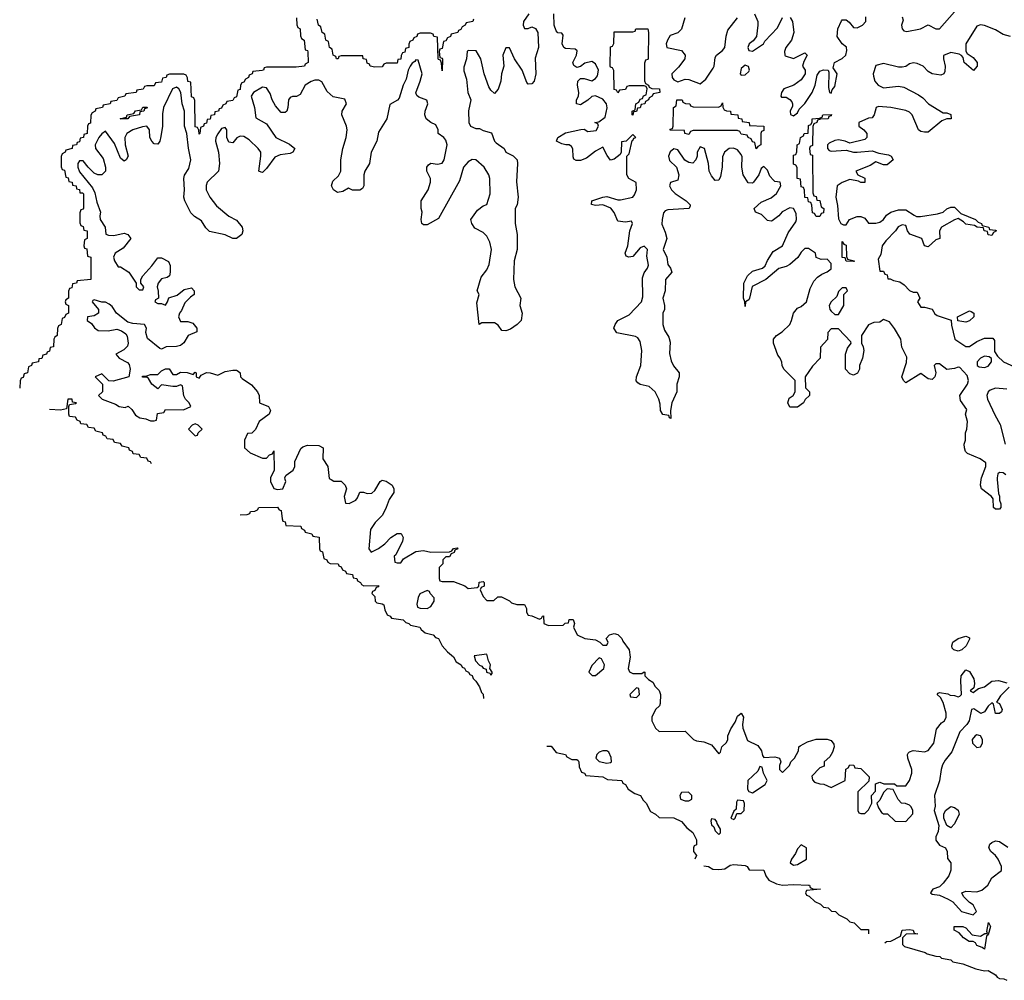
# Model space of a CAD drawing. Header units: inches. Extents: x 2601682 to 2755810, y 449311 to 584050.
# Tile 417 of 505: x 2700431 to 2705697, y 527322 to 532459. Entities that reach past the tile are written whole.
import ezdxf

# ---------------------------------------------------------------- set-up
doc = ezdxf.new("R2010")
doc.units = ezdxf.units.IN
doc.header["$MEASUREMENT"] = 0
doc.layers.add('C7502', color=7, linetype='Continuous')
doc.layers.add('C7503', color=7, linetype='Continuous')

msp = doc.modelspace()

# ---------------------------------------------------------------- linework, layer by layer
at = {"layer": 'C7502', "color": 2}
for points, elevation in [([(2701771.7, 530000), (2701771.3, 529990), (2701790, 529952), (2701810, 529946.8), (2701838, 529950), (2701854, 529990), (2701851.4, 530000)], 2), ([(2702096.3, 530000), (2702110, 529992), (2702150, 529991.3), (2702171.3, 529970), (2702178, 529950), (2702166, 529910), (2702174, 529874), (2702192.7, 529872.7), (2702228, 529890), (2702238, 529902), (2702250, 529932), (2702270, 529932), (2702290, 529924.7), (2702313.6, 529926.4), (2702330, 529942), (2702358, 529990), (2702370, 529996), (2702390, 529991.3), (2702422, 529970), (2702431.1, 529951.1), (2702431.3, 529930), (2702406.4, 529893.6), (2702391.3, 529850), (2702370.6, 529809.4), (2702331.3, 529770), (2702307.1, 529732.9), (2702298, 529630), (2702310, 529612), (2702350, 529631), (2702383.2, 529656.8), (2702415.3, 529690), (2702450, 529711.3), (2702470.9, 529710.9), (2702482, 529690), (2702478, 529670), (2702442, 529598), (2702434, 529590), (2702438, 529558), (2702450, 529554), (2702470, 529554), (2702484, 529576), (2702550, 529616), (2702590, 529621), (2702630, 529611.3), (2702730, 529614), (2702742, 529618), (2702750, 529632), (2702770, 529634), (2702774, 529630), (2702758, 529622), (2702754, 529610), (2702738, 529602), (2702730, 529586), (2702710, 529586), (2702694, 529570), (2702694, 529550), (2702674, 529530), (2702674, 529470), (2702678, 529458), (2702690, 529454), (2702750, 529454), (2702811, 529431), (2702830, 529418), (2702878, 529422), (2702886, 529430), (2702888, 529452), (2702910, 529454), (2702914, 529450), (2702914, 529430), (2702898, 529422), (2702894, 529410), (2702910, 529374), (2702930, 529354), (2702967.3, 529352.7), (2702987.3, 529372.7), (2703007.3, 529372.7), (2703051, 529351), (2703061, 529341), (2703090, 529332), (2703130, 529331.3), (2703142, 529310), (2703142, 529290), (2703150, 529274), (2703170, 529272), (2703210, 529254), (2703222, 529258), (2703226, 529270), (2703231.6, 529271.6), (2703234, 529230), (2703259.6, 529219.6), (2703338, 529222), (2703348.4, 529231.6), (2703366, 529234), (2703370, 529252), (2703390, 529252), (2703398, 529230), (2703392, 529210), (2703412, 529170), (2703454, 529150), (2703510, 529142), (2703534, 529130), (2703550, 529114), (2703570, 529114), (2703578, 529130), (2703568, 529150), (2703586, 529170), (2703610, 529176), (2703630, 529171.3), (2703650.6, 529150.6), (2703656, 529136), (2703691, 529090), (2703696, 529050), (2703684.7, 528990), (2703691.6, 528971.6), (2703710, 528962), (2703758, 528962), (2703770, 528972), (2703774, 528970), (2703774, 528950), (2703794, 528930), (2703816.9, 528916.9), (2703830, 528894), (2703851.6, 528871.6), (2703858, 528850), (2703856.9, 528803.1), (2703852, 528790), (2703832, 528770), (2703812, 528730), (2703812, 528710), (2703832, 528670), (2703850, 528652), (2703990, 528654), (2704034, 528610), (2704050, 528602), (2704090, 528598), (2704130, 528582), (2704170, 528534), (2704178, 528542), (2704186, 528570), (2704210, 528594), (2704218, 528610), (2704218, 528630), (2704233.6, 528666.4), (2704258, 528702), (2704270, 528734), (2704290, 528751.3), (2704302, 528730), (2704296, 528690), (2704298.8, 528670), (2704324, 528604), (2704378, 528578), (2704398, 528550), (2704403.6, 528523.6), (2704410, 528514), (2704470, 528518), (2704494, 528510), (2704502, 528490), (2704494, 528470), (2704494, 528450), (2704510, 528434), (2704548, 528470), (2704555.3, 528490), (2704574, 528510), (2704595.3, 528550), (2704598, 528570), (2704604.7, 528575.3), (2704643.2, 528596.8), (2704690, 528610.8), (2704749.1, 528610.9), (2704770, 528604.7), (2704785.4, 528585.4), (2704786, 528570), (2704778, 528542), (2704763.6, 528516.4), (2704734, 528490), (2704732.7, 528467.3), (2704710, 528458), (2704666.4, 528413.6), (2704670, 528394), (2704681, 528381), (2704710, 528372), (2704731.6, 528371.6), (2704770, 528354), (2704846, 528390), (2704848.4, 528451.6), (2704862, 528458), (2704870, 528474), (2704892.7, 528472.7), (2704898, 528458), (2704930, 528454), (2704974, 528410), (2704972.7, 528387.3), (2704914, 528330), (2704914, 528230), (2704918, 528218), (2704930, 528214), (2704950, 528214), (2704970, 528234), (2704988, 528270), (2704986, 528310), (2705007.3, 528332.7), (2705007.3, 528372.7), (2705030, 528382), (2705052.7, 528372.7), (2705110, 528372), (2705122, 528362), (2705170, 528362), (2705188.9, 528391.1), (2705202, 528430), (2705202, 528450), (2705181.2, 528510), (2705179, 528530), (2705182.7, 528537.3), (2705190, 528544.7), (2705209.1, 528550.9), (2705270, 528544.7), (2705289.1, 528550.9), (2705319, 528590), (2705334.8, 528665.2), (2705361.2, 528698.8), (2705377.2, 528710), (2705386, 528730), (2705386, 528750), (2705370, 528808), (2705354.6, 528834.6), (2705338, 528850), (2705342, 528858), (2705350, 528862), (2705394, 528854), (2705407.1, 528847.1), (2705430, 528846), (2705450, 528838), (2705459, 528841), (2705468, 528850), (2705463.2, 528923.2), (2705466.6, 528950), (2705490, 528982), (2705510, 528974), (2705533.7, 528933.7), (2705538, 528910), (2705534, 528886), (2705514, 528870), (2705530, 528862), (2705558, 528882), (2705590, 528891), (2705630, 528921), (2705665.4, 528925.4), (2705710, 528912)], 2), ([(2705658.8, 530000), (2705664.7, 529924.7), (2705671.1, 529911.1), (2705671.3, 529890), (2705678, 529870), (2705678, 529850), (2705670, 529842), (2705650, 529842), (2705638, 529850), (2705636.4, 529896.4), (2705628, 529910), (2705575.3, 529950), (2705568.7, 529970), (2705572.7, 530000)], 2), ([(2701610, 529811.3), (2701647.3, 529812.7), (2701662, 529818), (2701666, 529830), (2701688.4, 529831.6), (2701702, 529838), (2701710, 529851), (2701810, 529852), (2701818, 529838), (2701830, 529834), (2701834, 529790), (2701838, 529778), (2701850, 529774), (2701854, 529754), (2701934, 529750), (2701938, 529738), (2701954, 529730), (2701958, 529718), (2701994, 529710), (2701998, 529698), (2702032.7, 529692.7), (2702034, 529630), (2702038, 529618), (2702050, 529614), (2702058, 529578), (2702074, 529570), (2702078, 529558), (2702091.6, 529551.6), (2702134, 529550), (2702138, 529538), (2702150, 529534), (2702158, 529518), (2702174, 529510), (2702178, 529498), (2702210, 529492), (2702214, 529474), (2702234, 529470), (2702238, 529458), (2702254, 529450), (2702258, 529438), (2702272, 529432), (2702350, 529434), (2702350, 529426), (2702338, 529422), (2702330, 529406), (2702318, 529402), (2702314, 529390), (2702330, 529374), (2702332, 529350), (2702341, 529341), (2702370, 529336), (2702378, 529330), (2702383.6, 529303.6), (2702396.9, 529276.9), (2702411.3, 529270), (2702419.6, 529259.6), (2702482, 529250), (2702495.3, 529235.3), (2702512, 529230), (2702521, 529221), (2702571.3, 529210), (2702578, 529198), (2702599.6, 529179.6), (2702642, 529170), (2702655.3, 529155.3), (2702670, 529150.8), (2702690.8, 529110.8), (2702718, 529078), (2702750, 529051.3), (2702764.7, 529024.7), (2702791, 529010), (2702796.9, 528996.9), (2702810, 528991), (2702816.9, 528976.9), (2702831.3, 528970), (2702838, 528958), (2702850, 528951.3), (2702855.3, 528935.3), (2702870, 528922), (2702890, 528892), (2702901, 528861), (2702910, 528852), (2702911.2, 528828.8)], -2), ([(2705722, 528890), (2705675.9, 528844.1), (2705654, 528810), (2705670, 528802), (2705684.7, 528770), (2705682, 528758), (2705670, 528748.7), (2705649, 528749), (2705638, 528798), (2705630, 528806), (2705610, 528788), (2705590, 528758), (2705571.1, 528748.9), (2705534, 528774), (2705522, 528770), (2705508, 528710), (2705495.5, 528690), (2705458.7, 528650), (2705416.1, 528543.9), (2705380.3, 528499.7), (2705366.3, 528473.7), (2705358.4, 528450), (2705350.5, 528389.5), (2705322.8, 528310), (2705327.1, 528252.9), (2705321, 528230), (2705347.3, 528150), (2705342, 528118), (2705331, 528090), (2705331.1, 528071.1), (2705350, 528044.7), (2705382, 528030), (2705391.3, 528011.3), (2705392.7, 527972.7), (2705411.3, 527950), (2705411.1, 527911.1), (2705399.3, 527880.7), (2705370, 527842), (2705350, 527822), (2705314, 527810), (2705302, 527790), (2705310, 527782), (2705350, 527778), (2705396.3, 527756.3), (2705421.4, 527741.4), (2705466.8, 527690), (2705530, 527672), (2705548, 527690), (2705530, 527726), (2705510, 527738), (2705478, 527770), (2705468.7, 527790), (2705490, 527798), (2705550, 527796), (2705576.5, 527803.5), (2705608.7, 527830), (2705629.3, 527870.7), (2705682, 527910), (2705682, 527930), (2705664, 527970), (2705649, 527990), (2705624, 528010), (2705614, 528030), (2705619, 528050), (2705630, 528058.8), (2705650, 528067.3), (2705670, 528064), (2705714.6, 528034.6)], 2), ([(2703250, 528574.8), (2703274, 528574), (2703299.6, 528539.6), (2703350, 528530.4), (2703356.9, 528516.9), (2703383.6, 528503.6), (2703410, 528502), (2703416.9, 528496.9), (2703422, 528490), (2703423.6, 528463.6), (2703436, 528436), (2703451, 528430), (2703458, 528418), (2703550, 528410.4), (2703575.3, 528395.3), (2703650.4, 528390.4), (2703656.9, 528376.9), (2703671, 528370), (2703684.7, 528344.7), (2703721, 528321), (2703751, 528310), (2703764.7, 528284.7), (2703782, 528270), (2703804.7, 528224.7), (2703832, 528210), (2703850, 528192), (2703930, 528190.8), (2703970, 528171.3), (2703998, 528138), (2704030, 528112), (2704050, 528074), (2704050, 528046), (2704038, 528042), (2704034, 528030), (2704034, 528010), (2704050.7, 527990), (2704042, 527970)], -2), ([(2704090, 527934.8), (2704114, 527930), (2704136.9, 527916.9), (2704170, 527914.8), (2704202, 527918), (2704230, 527938), (2704250, 527942), (2704310, 527936), (2704322, 527930), (2704332, 527912), (2704410, 527910.5), (2704421, 527881), (2704438, 527858), (2704478, 527838), (2704510.6, 527830.6), (2704570, 527834), (2704649.2, 527830.8), (2704654, 527830), (2704658, 527818), (2704672, 527812), (2704714, 527810), (2704638, 527802), (2704634, 527790), (2704638, 527778), (2704652.7, 527772.7), (2704683.6, 527743.6), (2704714, 527730), (2704730, 527714), (2704754, 527710), (2704772, 527692), (2704794, 527690), (2704811.6, 527671.6), (2704854, 527650), (2704870, 527634), (2704894, 527630), (2704930, 527594), (2704970, 527594), (2704971, 527570)], -2), ([(2705058, 527522), (2705066, 527530), (2705089.1, 527530.9), (2705142, 527558), (2705150, 527590.6), (2705190, 527594), (2705210, 527590.7), (2705214, 527574), (2705234, 527570), (2705171.6, 527568.4), (2705152, 527550), (2705152.7, 527512.7), (2705163.6, 527503.6), (2705274, 527470), (2705283.6, 527463.6), (2705330.7, 527450.7), (2705352, 527450), (2705361, 527441), (2705410, 527430.7), (2705421, 527421), (2705474, 527410), (2705543.6, 527383.6), (2705590, 527372), (2705610, 527374), (2705650, 527351.3), (2705658, 527338), (2705670.9, 527330.9), (2705694, 527330), (2705710, 527322)], -2)]:
    msp.add_lwpolyline(points, dxfattribs=dict(at, elevation=elevation))
for points, elevation in [([(2702610, 529406), (2702571.6, 529388.4), (2702562, 529370), (2702554, 529334), (2702558, 529318), (2702572, 529312), (2702610, 529311.3), (2702630, 529322), (2702648, 529350), (2702647.3, 529367.3), (2702626, 529390), (2702622, 529402)], 2), ([(2705450, 529082), (2705426, 529090), (2705418, 529098), (2705415.3, 529110), (2705422, 529130), (2705449.3, 529150.7), (2705490, 529162), (2705499.6, 529159.6), (2705510, 529154), (2705510, 529146), (2705492, 529110), (2705470, 529088.7)], 2), ([(2702930, 529066), (2702862, 529058), (2702868, 529030), (2702890, 529008), (2702902.5, 529002.5), (2702910, 528991.3), (2702925.4, 528985.4), (2702927.3, 528970), (2702944.7, 528964.7), (2702950, 528954), (2702958, 528962), (2702958, 528970), (2702946, 528990), (2702948, 529010), (2702938, 529030)], 2), ([(2703530, 529046), (2703490, 529006), (2703474, 528970), (2703492.7, 528952.7), (2703510, 528952), (2703555.3, 528990), (2703558, 529010), (2703542, 529042)], 2), ([(2703730, 528886), (2703694, 528850), (2703698, 528838), (2703730, 528834), (2703746, 528850), (2703742, 528882)], 2), ([(2705550, 528634), (2705541, 528630), (2705524.9, 528610), (2705527.3, 528590), (2705550, 528567.3), (2705570, 528570.8), (2705580.7, 528590), (2705580.7, 528610), (2705570, 528629.2)], 6), ([(2703570, 528548.7), (2703550, 528548.7), (2703530, 528542), (2703518, 528530), (2703511.3, 528510), (2703530, 528491.3), (2703570, 528484), (2703590, 528486), (2703595.3, 528490), (2703593.6, 528513.6), (2703582, 528542)], 2), ([(2704390, 528466), (2704378.8, 528441.2), (2704325.5, 528390), (2704324, 528344), (2704330, 528332), (2704350, 528324.7), (2704418, 528370), (2704428, 528390), (2704408, 528430), (2704402, 528462)], 2), ([(2704007.3, 528327.3), (2703970, 528326), (2703962, 528310), (2703964.7, 528290), (2703990, 528281), (2704010, 528282), (2704026, 528290), (2704026, 528310)], 2), ([(2705070, 528346), (2705050, 528326), (2705030, 528286), (2705014, 528270), (2705023.6, 528243.6), (2705039.6, 528219.6), (2705050, 528212), (2705071.6, 528211.6), (2705112.7, 528172.7), (2705170, 528172), (2705207.3, 528212.7), (2705208, 528230), (2705198, 528250), (2705190, 528258), (2705167.3, 528267.3), (2705146, 528270), (2705128.4, 528288.4), (2705102, 528342)], 2), ([(2704270, 528286), (2704264.7, 528275.3), (2704262, 528238), (2704250, 528226), (2704234, 528190), (2704250, 528182), (2704258, 528190), (2704266, 528214), (2704290, 528214), (2704306, 528230), (2704307.3, 528267.3), (2704302, 528282)], 2), ([(2705410, 528138), (2705389.1, 528149.1), (2705374, 528190), (2705374, 528210), (2705382, 528230), (2705410, 528251), (2705430, 528246), (2705450, 528231.3), (2705454.8, 528210), (2705430, 528158)], 2), ([(2704130, 528186), (2704126.8, 528173.2), (2704130, 528154), (2704143.6, 528143.6), (2704150, 528122), (2704170, 528102), (2704178, 528110), (2704178, 528130), (2704160.2, 528160.2), (2704159, 528170), (2704150, 528182)], 2), ([(2704610, 528046), (2704590, 528026), (2704579.8, 528000.2), (2704558, 527970), (2704552, 527950), (2704570, 527938), (2704590, 527941), (2704638, 527970), (2704638, 528030)], 2), ([(2705590, 527488), (2705578, 527498), (2705550, 527509), (2705542, 527522), (2705530, 527528.7), (2705508, 527530), (2705478, 527550), (2705455.3, 527575.3), (2705428.7, 527590), (2705428, 527610), (2705474, 527610), (2705490, 527602), (2705524.7, 527564.7), (2705570, 527558), (2705592.7, 527572.7), (2705607.3, 527572.7), (2705603.1, 527583.1), (2705612, 527632), (2705622, 527610), (2705610, 527566), (2705602, 527558)], -2)]:
    msp.add_lwpolyline(points, close=True, dxfattribs=dict(at, elevation=elevation))
at = {"layer": 'C7503', "color": 2}
for points, elevation in [([(2701912, 532470), (2701912.7, 532432.7), (2701918, 532418), (2701931.1, 532411.1), (2701932.7, 532372.7), (2701938, 532358), (2701952, 532350), (2701958, 532298), (2701970, 532294), (2701972.7, 532287.3), (2701974, 532230), (2701958, 532222), (2701954, 532210), (2701910, 532206), (2701750, 532206), (2701738, 532202), (2701734, 532190), (2701728, 532188), (2701678, 532182), (2701674, 532170), (2701658, 532162), (2701654, 532150), (2701638, 532142), (2701630, 532126), (2701618, 532122), (2701611.6, 532108.4), (2701610, 532086), (2701598, 532082), (2701590, 532046), (2701578, 532042), (2701570, 532028), (2701538, 532022), (2701534, 532010), (2701518, 532002), (2701510, 531986), (2701498, 531982), (2701494, 531970), (2701474, 531966), (2701472, 531950), (2701452.7, 531947.3), (2701450, 531928), (2701434, 531926), (2701430, 531906), (2701418, 531902), (2701414, 531890), (2701398, 531882), (2701394, 531850), (2701390, 531848), (2701388.4, 531868.4), (2701382, 531882), (2701370, 531886), (2701368, 532028), (2701362, 532042), (2701350, 532046), (2701346, 532126), (2701330, 532128), (2701328.7, 532148.7), (2701322, 532162), (2701308, 532168), (2701232, 532168), (2701218, 532162), (2701214, 532150), (2701194, 532146), (2701190, 532126), (2701158, 532122), (2701150, 532106), (2701110, 532106), (2701098, 532102), (2701091.6, 532088.4), (2701058, 532082), (2701054, 532070), (2700998, 532062), (2700994, 532050), (2700958, 532042), (2700950, 532028), (2700918, 532022), (2700914, 532010), (2700878, 532002), (2700874, 531990), (2700838, 531982), (2700834, 531970), (2700818, 531962), (2700812, 531948), (2700810, 531906), (2700798, 531902), (2700794, 531890), (2700792, 531850), (2700774, 531846), (2700772, 531830), (2700754, 531826), (2700750, 531806), (2700738, 531802), (2700734, 531790), (2700714, 531786), (2700712, 531770), (2700678, 531762), (2700674, 531750), (2700658, 531742), (2700652.7, 531727.3), (2700652.7, 531672.7), (2700658, 531658), (2700670, 531654), (2700678, 531618), (2700690, 531614), (2700694, 531594), (2700712, 531590), (2700714, 531574), (2700732, 531570), (2700734, 531554), (2700750, 531552), (2700752.7, 531532.7), (2700767.3, 531532.7), (2700772, 531528), (2700772, 531452), (2700770, 531446), (2700758, 531442), (2700752.7, 531427.3), (2700752.7, 531372.7), (2700758, 531358), (2700770, 531354), (2700774, 531334), (2700791.3, 531330), (2700791.3, 531290), (2700778, 531282), (2700774, 531250), (2700778, 531238), (2700790, 531234), (2700794, 531194), (2700811.3, 531190), (2700811.3, 531070), (2700738, 531062), (2700734, 531050), (2700714, 531046), (2700710, 531026), (2700698, 531022), (2700692.7, 531007.3), (2700691.3, 530970), (2700678, 530962), (2700674, 530950), (2700678, 530938), (2700691.3, 530930), (2700692, 530890), (2700678, 530882), (2700670, 530866), (2700658, 530862), (2700652, 530830), (2700638, 530822), (2700632.7, 530807.3), (2700631.3, 530770), (2700618, 530762), (2700614, 530750), (2700611.3, 530710), (2700594, 530706), (2700590, 530686), (2700578, 530682), (2700574, 530670), (2700554, 530666), (2700550, 530648), (2700534, 530646), (2700532, 530630), (2700498, 530622), (2700494, 530610), (2700478, 530602), (2700472, 530570), (2700454, 530566), (2700450, 530546), (2700438, 530542), (2700432.7, 530527.3), (2700430.9, 530489.1)], -2), ([(2703154, 532490), (2703126, 532450), (2703124, 532430), (2703130, 532412), (2703150, 532412), (2703170, 532422), (2703190, 532412), (2703201, 532390), (2703206, 532310), (2703187.3, 532252.7), (2703190.5, 532169.5), (2703182.8, 532130), (2703170, 532117.2), (2703150, 532114), (2703142.9, 532122.9), (2703118, 532190), (2703077.2, 532250), (2703050, 532308.7), (2703030, 532308), (2703014.8, 532270), (2703020.7, 532210), (2703007.7, 532170), (2703004, 532130), (2702990, 532088), (2702970, 532064), (2702950, 532082), (2702940.1, 532100.1), (2702914.5, 532170), (2702897.2, 532250), (2702872.7, 532292.7), (2702830, 532295.3), (2702824.7, 532290), (2702821, 532250), (2702805.4, 532205.4), (2702805.4, 532185.4), (2702820.7, 532140.7), (2702827.7, 532070), (2702842.8, 532030), (2702831.3, 531971.3), (2702832, 531910), (2702842, 531890), (2702870, 531878), (2702890, 531878), (2702910, 531866), (2702954.4, 531854.4), (2702970.8, 531810), (2702979.9, 531799.9), (2703021, 531770), (2703030.9, 531750.9), (2703070, 531731.3), (2703090.7, 531710), (2703094, 531690), (2703087.5, 531592.5), (2703097.3, 531510), (2703090.7, 531469.3), (2703081, 531450), (2703081, 531370), (2703092, 531310), (2703091.3, 531230), (2703074.8, 531170), (2703071, 531070), (2703078, 531030), (2703111.3, 530970), (2703106, 530930), (2703118, 530890), (2703112, 530850), (2703092, 530830), (2703055.3, 530804.7), (2703030, 530795.3), (2703010, 530798), (2702990, 530826), (2702970, 530838), (2702902, 530838), (2702888, 530830), (2702875.3, 530944.7), (2702888, 530990), (2702878, 531010), (2702898, 531082), (2702930, 531122), (2702941.2, 531150), (2702953.2, 531230), (2702945.2, 531270), (2702930, 531302), (2702910, 531322), (2702865.2, 531345.2), (2702848.7, 531370), (2702844, 531390), (2702878.6, 531441.4), (2702910, 531464.7), (2702928.4, 531471.6), (2702947.3, 531527.3), (2702944.5, 531610), (2702939.5, 531630), (2702915.1, 531670), (2702870, 531709), (2702850, 531712.3), (2702830, 531699.3), (2702804.9, 531670), (2702783, 531597), (2702670, 531395.3), (2702610, 531362), (2702590, 531362), (2702582, 531370), (2702578, 531390), (2702584, 531430), (2702577.2, 531450), (2702577.2, 531490), (2702615.3, 531550), (2702628, 531590), (2702628, 531610), (2702608.7, 531650), (2702608, 531670), (2702616.4, 531683.6), (2702630, 531692), (2702666, 531686), (2702690, 531691.3), (2702701.2, 531710), (2702717, 531790), (2702710, 531815.3), (2702699, 531830), (2702668.7, 531850), (2702668.7, 531870), (2702657.2, 531897.2), (2702630, 531909), (2702605.2, 531930), (2702597.2, 531950), (2702599.3, 531970), (2702614, 532010), (2702608.7, 532028.7), (2702564.7, 532044.7), (2702554.6, 532054.6), (2702548.9, 532068.9), (2702573.2, 532130), (2702582.7, 532170), (2702562, 532242), (2702550, 532244), (2702544.9, 532235.1), (2702530, 532227), (2702518.7, 532210), (2702509, 532190), (2702498.4, 532141.6), (2702481, 532110), (2702459.8, 532040.2), (2702450.9, 532029.1), (2702410, 532006), (2702394.8, 531930), (2702350, 531858), (2702340.7, 531810), (2702310.8, 531750), (2702301, 531690), (2702276, 531650), (2702271.3, 531630), (2702272, 531570), (2702263.6, 531556.4), (2702250, 531548), (2702210, 531548), (2702190, 531558), (2702159.6, 531540.4), (2702130, 531535.3), (2702108.7, 531550), (2702098, 531570), (2702104.7, 531595.3), (2702135.3, 531624.7), (2702148, 531650), (2702148.7, 531710), (2702159.3, 531770), (2702177.2, 531830), (2702182, 531870), (2702179, 531890), (2702154.5, 531950), (2702155.1, 531970), (2702179, 532010), (2702170, 532034), (2702107.3, 532047.3), (2702075.9, 532075.9), (2702047, 532127), (2702030, 532135.1), (2702010, 532135.6), (2701990, 532129.5), (2701957.3, 532110), (2701930, 532059), (2701910.6, 532049.4), (2701890, 532049.2), (2701877.3, 532042.7), (2701868.5, 532031.5), (2701865.5, 531990), (2701858.8, 531970), (2701850, 531962.7), (2701830, 531963.7), (2701798.6, 531998.6), (2701780.7, 532030), (2701770, 532064), (2701750, 532094.5), (2701730, 532097.6), (2701680.4, 532070), (2701668.9, 532050), (2701687.4, 531990), (2701694.4, 531934.4), (2701750, 531902.8), (2701801, 531830), (2701874.4, 531794.4), (2701902, 531770), (2701892, 531750), (2701877, 531743), (2701823.1, 531736.9), (2701795.1, 531724.9), (2701750, 531662.7), (2701730, 531642), (2701723.1, 531643.1), (2701709.2, 531650), (2701720.5, 531730), (2701719.6, 531750), (2701707, 531770), (2701657.4, 531817.4), (2701630, 531835.1), (2701610, 531836), (2701593, 531827), (2701570, 531801.2), (2701550, 531804), (2701539.3, 531830), (2701539, 531870), (2701530, 531882), (2701510, 531877.2), (2701490, 531849), (2701480.5, 531830), (2701478, 531810), (2701494.9, 531750), (2701498.8, 531690), (2701494, 531650), (2701434, 531590), (2701428.2, 531571.8), (2701428.2, 531550), (2701447.7, 531510), (2701484.1, 531464.1), (2701548.5, 531408.5), (2701590, 531386.8), (2701621, 531350), (2701624.7, 531330), (2701618, 531310), (2701590, 531289.2), (2701570, 531289), (2701530, 531309), (2701446.3, 531326.3), (2701426.3, 531346.3), (2701403.2, 531383.2), (2701366.3, 531406.3), (2701346.3, 531426.3), (2701313.2, 531490), (2701309.2, 531510), (2701312.7, 531550), (2701309.3, 531610), (2701312.7, 531627.3), (2701335.9, 531664.1), (2701346.6, 531710), (2701333.1, 531773.1), (2701324.7, 531850), (2701312.9, 531890), (2701312.9, 531970), (2701299.2, 532010), (2701292.9, 532070), (2701281.3, 532090), (2701270, 532099.1), (2701247.8, 532090), (2701200.3, 531990), (2701195.2, 531955.2), (2701194.4, 531890), (2701186.2, 531833.8), (2701180.7, 531810), (2701170, 531794), (2701150, 531796), (2701138, 531810), (2701127.6, 531830), (2701124.5, 531870), (2701110, 531889.3), (2701087.2, 531887.2), (2701036.3, 531870), (2701003.8, 531850), (2700993, 531830), (2700995.5, 531790), (2701010.4, 531730), (2701000.7, 531710), (2700990, 531702.9), (2700970, 531719), (2700937.2, 531797.2), (2700890, 531864), (2700870, 531849.6), (2700854, 531830), (2700834, 531790), (2700836.3, 531770), (2700877.6, 531717.6), (2700890.4, 531670), (2700890, 531649), (2700871, 531630), (2700848.7, 531630), (2700830, 531639.3), (2700797.2, 531670), (2700770, 531705.2), (2700750, 531705.2), (2700741.6, 531690), (2700742, 531670), (2700750, 531646), (2700820, 531560), (2700833.3, 531533.3), (2700844.1, 531484.1), (2700863.8, 531430), (2700859.1, 531410), (2700860.7, 531390), (2700887.7, 531350), (2700892, 531312), (2700906.4, 531306.4), (2700935.1, 531304.9), (2700990, 531318), (2701010, 531311.3), (2701024.7, 531290), (2700983.4, 531236.6), (2700942, 531210), (2700932, 531190), (2700938, 531170), (2700958, 531138), (2700970, 531138), (2701014.8, 531110), (2701054, 531050), (2701054, 531030), (2701070, 531014), (2701090, 531014), (2701095.3, 531030), (2701078, 531050), (2701078, 531070), (2701089, 531090), (2701137.7, 531142.3), (2701170, 531186), (2701190, 531186), (2701226.4, 531166.4), (2701235.3, 531144.7), (2701236, 531110), (2701231.3, 531090), (2701219.1, 531080.9), (2701190, 531073.2), (2701170.8, 531050), (2701166, 531030), (2701172, 531008), (2701174, 530970), (2701158, 530962), (2701154, 530950), (2701170, 530942), (2701190, 530942), (2701210, 530932), (2701222, 530950), (2701228.7, 530971.3), (2701273.2, 530986.8), (2701310, 531016), (2701350, 531024.7), (2701364.7, 531010), (2701364.7, 530990), (2701344, 530976), (2701314.4, 530945.6), (2701296.3, 530903.7), (2701284.7, 530890), (2701281, 530870), (2701290, 530844.7), (2701330, 530844.9), (2701356.1, 530836.1), (2701378, 530810), (2701378, 530790), (2701331.3, 530770), (2701308, 530732), (2701290, 530717.2), (2701270, 530712.3), (2701214, 530710), (2701190, 530698), (2701180.4, 530700.4), (2701114.8, 530754.8), (2701105.6, 530785.6), (2701109, 530810), (2701098, 530830), (2701035.3, 530835.3), (2701010, 530842), (2700948.7, 530890), (2700924.7, 530924.7), (2700910, 530938), (2700890, 530948), (2700870, 530948), (2700830, 530962), (2700822, 530958), (2700818, 530950), (2700852, 530910), (2700852, 530890), (2700830, 530875.3), (2700794, 530870), (2700792, 530850), (2700814.8, 530834.8), (2700830.9, 530810.9), (2700850, 530798), (2700904.7, 530795.3), (2700950, 530804.7), (2700975.3, 530795.3), (2700998.8, 530778.8), (2701006, 530766), (2701011.3, 530730), (2701006.8, 530713.2), (2700987.1, 530692.9), (2700944.7, 530670), (2700962, 530650), (2701006.8, 530626.8), (2701016, 530616), (2701021, 530590), (2701014, 530550), (2700930, 530526), (2700907.3, 530527.3), (2700870, 530566), (2700834, 530550), (2700874, 530510), (2700874, 530470), (2700852, 530450), (2700871.3, 530430), (2700943.5, 530403.5), (2700962, 530390), (2700994.6, 530385.4), (2701011.6, 530391.6), (2701030, 530374), (2701050, 530344.7), (2701074, 530330), (2701104.7, 530324.7), (2701130, 530314), (2701150, 530314), (2701162, 530318), (2701167.3, 530352.7), (2701202, 530358), (2701210, 530374), (2701307.3, 530372.7), (2701346, 530390), (2701338, 530410), (2701318, 530430), (2701308.4, 530448.4), (2701302, 530502), (2701290, 530506), (2701270, 530498), (2701250, 530498), (2701190, 530506), (2701170, 530486), (2701138, 530510), (2701120.4, 530540.4), (2701110, 530548), (2701088.4, 530548.4), (2701087.3, 530552.7), (2701110, 530554), (2701130, 530562), (2701170, 530562), (2701190, 530582), (2701210, 530592), (2701230, 530592), (2701250, 530562), (2701270, 530562), (2701290, 530574), (2701327.3, 530572.7), (2701358, 530562), (2701370, 530574), (2701374, 530570), (2701374, 530550), (2701390, 530542), (2701402, 530558), (2701430, 530572), (2701450, 530571.3), (2701490, 530558), (2701530, 530578), (2701570, 530584.7), (2701590, 530584.7), (2701599.8, 530579.8), (2701610.7, 530570.7), (2701611.3, 530550), (2701619.8, 530539.8), (2701670, 530506), (2701702, 530470), (2701712, 530450), (2701714, 530410), (2701762, 530390), (2701771.3, 530370), (2701764.7, 530350), (2701712, 530310), (2701692.7, 530267.3), (2701672.7, 530247.3), (2701650, 530246), (2701634, 530210), (2701634, 530170), (2701663.6, 530143.6), (2701730, 530114), (2701750, 530114), (2701767.3, 530132.7), (2701782, 530138), (2701790, 530154), (2701792, 530050), (2701772, 530010), (2701771.7, 530000)], 2), ([(2705572.7, 530000), (2705574, 530010), (2705598, 530070), (2705598, 530090), (2705568, 530110), (2705500.2, 530140.2), (2705489.3, 530149.3), (2705484, 530170), (2705482, 530190), (2705488.7, 530210), (2705488.7, 530250), (2705495.3, 530270), (2705499, 530310), (2705489, 530350), (2705495.3, 530375.3), (2705462, 530422), (2705459, 530450), (2705499.5, 530510), (2705504.5, 530530), (2705497.2, 530557.2), (2705458.6, 530598.6), (2705450, 530601.2), (2705430, 530593.2), (2705390, 530589.2), (2705350, 530618), (2705330, 530618), (2705322, 530610), (2705331, 530570), (2705324.7, 530550), (2705310, 530535.3), (2705290, 530539), (2705250, 530568), (2705170, 530518), (2705158, 530530), (2705148.7, 530550), (2705173.6, 530626.4), (2705174.6, 530654.6), (2705148.9, 530708.9), (2705144, 530750), (2705110, 530808), (2705083.1, 530843.1), (2705050, 530855.3), (2705030, 530842), (2704999.6, 530840.4), (2704970, 530828), (2704932, 530770), (2704932, 530730), (2704942, 530710), (2704944.7, 530690), (2704938, 530650), (2704922, 530610), (2704922, 530590), (2704911.1, 530568.9), (2704890, 530558), (2704870, 530566), (2704848, 530590), (2704848, 530670), (2704858, 530702), (2704878, 530730), (2704876.4, 530736.4), (2704810, 530806), (2704770, 530806), (2704752.7, 530787.3), (2704751.6, 530748.4), (2704712.7, 530707.3), (2704711.6, 530648.4), (2704670, 530606), (2704632, 530550), (2704634, 530490), (2704654, 530470), (2704654, 530450), (2704631.6, 530428.4), (2704622, 530410), (2704590, 530388), (2704550, 530388), (2704538, 530410), (2704545.2, 530434.8), (2704568, 530450), (2704578, 530470), (2704578, 530530), (2704518, 530590), (2704508, 530610), (2704507.3, 530627.3), (2704498, 530650), (2704485.2, 530665.2), (2704468.7, 530710), (2704462, 530730), (2704462, 530750), (2704478, 530770), (2704508, 530790), (2704548.7, 530830), (2704559, 530850), (2704568.7, 530890), (2704590, 530916), (2704610, 530926), (2704639, 530950), (2704657.7, 531022.3), (2704678.7, 531061.3), (2704698, 531082), (2704721.3, 531098.7), (2704750, 531110.7), (2704770, 531126.8), (2704770, 531155.3), (2704750, 531179), (2704716.4, 531176.4), (2704690, 531188), (2704686, 531210), (2704650, 531235.3), (2704630, 531235.3), (2704610, 531215.3), (2704592.7, 531187.3), (2704550.4, 531149.6), (2704530, 531139.5), (2704490.6, 531129.4), (2704421, 531070), (2704347.3, 531032.7), (2704334, 530970), (2704330, 530962), (2704312, 530950), (2704310, 530926), (2704308.7, 530950), (2704301.2, 530970), (2704302.7, 531050), (2704322.7, 531090), (2704350, 531114), (2704404, 531130), (2704417, 531143), (2704430, 531172), (2704461.2, 531218.8), (2704509.5, 531250.5), (2704540.1, 531319.9), (2704581.5, 531378.5), (2704586, 531390), (2704582.7, 531422.7), (2704569, 531449), (2704550, 531453.2), (2704508.7, 531431.3), (2704490.5, 531409.5), (2704455.9, 531384.1), (2704450, 531381.2), (2704430, 531385.2), (2704398, 531418), (2704366, 531430), (2704359, 531450), (2704396.6, 531483.4), (2704450, 531507.3), (2704479, 531530), (2704502, 531570), (2704498, 531590), (2704470, 531594), (2704461.5, 531601.5), (2704443.3, 531623.3), (2704430, 531655.3), (2704410, 531674), (2704396, 531664), (2704384, 531630), (2704356, 531590), (2704350, 531585.2), (2704327.2, 531587.2), (2704299.3, 531630), (2704292.7, 531670), (2704294, 531726), (2704290, 531739), (2704270, 531763.7), (2704248.5, 531771.5), (2704226, 531770), (2704200.7, 531750), (2704190, 531726), (2704188, 531670), (2704179.3, 531620.7), (2704170, 531602), (2704150, 531599), (2704130, 531624), (2704118.4, 531650), (2704115.1, 531690), (2704093.2, 531770), (2704070, 531779.3), (2704054, 531750), (2704054, 531730), (2704047.3, 531710), (2704030, 531692.7), (2704010, 531695.1), (2703987.3, 531707.3), (2703950, 531764), (2703930, 531769), (2703910, 531753.2), (2703900.7, 531730), (2703906.4, 531706.4), (2703942.8, 531670), (2703956.3, 531630), (2703950, 531602), (2703911.3, 531588.7), (2703906, 531570), (2703916, 531550), (2703936, 531530), (2703996, 531490), (2704016, 531470), (2704016, 531464), (2704010.6, 531449.4), (2703897.3, 531442.7), (2703882, 531438), (2703874, 531426), (2703866, 531390), (2703865.4, 531365.4), (2703883.5, 531323.5), (2703890.9, 531289.1), (2703871.3, 531230), (2703891.3, 531190), (2703898, 531150), (2703912, 531130), (2703918, 531110), (2703884.9, 531070), (2703882.8, 531010), (2703871, 530970), (2703878.8, 530930), (2703878.8, 530910), (2703870.9, 530889.1), (2703871, 530830), (2703879.8, 530799.8), (2703902, 530762), (2703910, 530734), (2703906.4, 530673.6), (2703914.4, 530634.4), (2703927.5, 530607.5), (2703958, 530570), (2703958, 530550), (2703944.7, 530510), (2703944.7, 530470), (2703918, 530410), (2703912, 530370), (2703914, 530326), (2703906, 530330), (2703902, 530342), (2703870, 530348), (2703858, 530370), (2703856.4, 530403.6), (2703848.7, 530430), (2703828.7, 530470), (2703798, 530498), (2703748.7, 530508.7), (2703736.4, 530516.4), (2703728.4, 530528.4), (2703728.7, 530550), (2703753.2, 530610), (2703757.2, 530690), (2703750, 530738), (2703737.2, 530757.2), (2703724.7, 530764.7), (2703624.7, 530784.7), (2703608.7, 530810), (2703615.3, 530830), (2703629.3, 530850.7), (2703690, 530881), (2703756, 530950), (2703763.2, 530976.8), (2703762, 531078), (2703770, 531104.7), (2703789, 531130), (2703792.9, 531147.1), (2703785.6, 531194.4), (2703788, 531230), (2703770, 531248), (2703750, 531239), (2703710, 531193.2), (2703689, 531189), (2703674.6, 531194.6), (2703669.2, 531210), (2703683.7, 531250), (2703693.2, 531330), (2703708, 531370), (2703702, 531382), (2703670, 531377.2), (2703630, 531382), (2703610, 531429), (2703591.5, 531451.5), (2703550, 531469.4), (2703510, 531465.2), (2703488.9, 531471.1), (2703490, 531491.3), (2703549.6, 531510.4), (2703570, 531514.4), (2703630, 531496.3), (2703643.2, 531496.8), (2703709.2, 531510.8), (2703718, 531522), (2703729.2, 531550), (2703728, 531588), (2703689, 531610), (2703678, 531630), (2703678, 531730), (2703690, 531742), (2703706, 531814), (2703710, 531814), (2703714.6, 531825.4), (2703726, 531830), (2703710, 531846), (2703674, 531810), (2703650, 531806), (2703646.8, 531750), (2703642, 531738), (2703610, 531714), (2703590, 531708.7), (2703572.5, 531732.5), (2703550, 531778), (2703510, 531756), (2703462, 531718), (2703430, 531706), (2703406.6, 531706.6), (2703394, 531714), (2703390, 531726), (2703388.9, 531768.9), (2703382, 531782), (2703369.2, 531789.2), (2703350.8, 531789.2), (2703330, 531796), (2703302, 531810), (2703308.7, 531830), (2703350, 531853.4), (2703432.7, 531872.7), (2703450, 531874), (2703470, 531862), (2703513.6, 531866.4), (2703526, 531890), (2703522, 531902), (2703506, 531910), (2703527.3, 531912.7), (2703562, 531938), (2703571.9, 531988.1), (2703569.3, 532010), (2703550, 532035.1), (2703510, 532052.7), (2703490, 532049), (2703470, 532029), (2703430, 532004), (2703408.7, 532010), (2703409.2, 532030), (2703419, 532050), (2703421.2, 532070), (2703413.2, 532110), (2703415.3, 532130), (2703430, 532144.7), (2703450, 532144.7), (2703490, 532132), (2703510, 532144.7), (2703521.2, 532158.8), (2703526.6, 532190), (2703510, 532224), (2703490, 532236), (2703453.4, 532226.6), (2703430, 532209), (2703410, 532204), (2703394, 532214), (2703389.4, 532230), (2703409.3, 532270), (2703412.7, 532292.7), (2703402, 532302), (2703350, 532305.1), (2703341.2, 532310), (2703332, 532330), (2703337.2, 532377.2), (2703330, 532388), (2703309.3, 532389.3), (2703300.2, 532400.2), (2703289, 532430), (2703288, 532490)], 2), ([(2703987.3, 532470), (2703970, 532408.7), (2703950.7, 532389.3), (2703910, 532375.3), (2703894.8, 532350), (2703887.7, 532330), (2703891.3, 532311.3), (2703970, 532294.8), (2703990.6, 532270), (2703987.3, 532250), (2703954.9, 532205.1), (2703918, 532170), (2703921, 532150), (2703930, 532138), (2703950, 532126.8), (2703990, 532141), (2704010, 532138.8), (2704070, 532116), (2704099.5, 532140.5), (2704140.2, 532199.8), (2704145.2, 532210), (2704150, 532258), (2704157.2, 532270), (2704190, 532294.8), (2704202.7, 532310), (2704209.3, 532370.7), (2704217.5, 532402.5), (2704269.2, 532470)], 2), ([(2704361, 532490), (2704378, 532450), (2704378, 532430), (2704371.3, 532370), (2704354, 532346), (2704331.3, 532330), (2704324.7, 532310), (2704330, 532294), (2704350, 532291.3), (2704408.7, 532330), (2704415.5, 532344.5), (2704484.1, 532415.9), (2704510, 532471.3)], 2), ([(2704550.7, 532470.7), (2704564.7, 532450), (2704571.3, 532390), (2704558.8, 532350), (2704527.7, 532310), (2704521, 532290), (2704522, 532270), (2704525.4, 532265.4), (2704570, 532251.3), (2704630, 532282), (2704642, 532270), (2704623.6, 532236.4), (2704618, 532210), (2704631.3, 532190), (2704631.3, 532170), (2704610, 532138), (2704570.7, 532109.3), (2704518, 532090), (2704504.7, 532070), (2704502, 532050), (2704505.4, 532045.4), (2704530, 532044.7), (2704550, 532032), (2704559.8, 532019.8), (2704564.7, 532010), (2704563.6, 531996.4), (2704552, 531970), (2704552.7, 531952.7), (2704570, 531944.7), (2704590, 531962), (2704599, 531981), (2704630, 532012), (2704669, 532070), (2704685.2, 532110), (2704696.5, 532163.5), (2704710, 532184.7), (2704730, 532191.3), (2704754, 532190), (2704758, 532178), (2704756.9, 532096.9), (2704762, 532070), (2704770, 532066.8), (2704776, 532084), (2704790, 532102), (2704802, 532170), (2704782, 532202), (2704788.7, 532230), (2704830, 532251), (2704849, 532270), (2704855.1, 532295.1), (2704852.9, 532312.9), (2704829, 532330), (2704802.7, 532370), (2704806, 532410), (2704826.3, 532453.7), (2704830, 532458), (2704850, 532458), (2704866.4, 532446.4), (2704890, 532418), (2704910, 532416), (2704938, 532430), (2704955.3, 532450), (2704955.3, 532475.3)], 2), ([(2705150, 532474), (2705156, 532456), (2705146, 532430), (2705151, 532411), (2705159.6, 532399.6), (2705176, 532396), (2705249.1, 532410.9), (2705290, 532431), (2705330, 532411.3), (2705350, 532411.3), (2705430, 532501)], 2), ([(2702858, 532462), (2702854, 532450), (2702818, 532442), (2702814, 532430), (2702798, 532422), (2702790, 532406), (2702778, 532402), (2702774, 532390), (2702738, 532382), (2702734, 532370), (2702718, 532362), (2702710, 532346), (2702698, 532342), (2702690, 532306), (2702678, 532302), (2702674, 532290), (2702678, 532258), (2702690, 532254), (2702691.6, 532248.4), (2702690, 532186), (2702687.3, 532227.3), (2702682, 532242), (2702670, 532246), (2702669.3, 532250), (2702666, 532366), (2702646, 532370), (2702642, 532382), (2702627.3, 532387.3), (2702572.7, 532387.3), (2702558, 532382), (2702554, 532370), (2702538, 532362), (2702534, 532350), (2702518, 532342), (2702512, 532328), (2702511.3, 532310), (2702494, 532306), (2702490, 532286), (2702478, 532282), (2702471.6, 532268.4), (2702470, 532248), (2702454, 532246), (2702450, 532226), (2702390, 532226), (2702378, 532222), (2702370, 532208), (2702330, 532206), (2702306, 532210), (2702302, 532222), (2702290, 532226), (2702286, 532246), (2702268, 532250), (2702266, 532266), (2702150, 532266), (2702138, 532262), (2702134, 532250), (2702126, 532250), (2702122, 532262), (2702108, 532270), (2702102, 532302), (2702088, 532310), (2702082, 532342), (2702068, 532350), (2702062, 532382), (2702048, 532390), (2702042, 532422), (2702028, 532430), (2702022, 532462)], -2), ([(2705730, 532369.2), (2705690, 532379.3), (2705650, 532405.2), (2705590, 532429), (2705570, 532432.7), (2705550, 532424), (2705491, 532330), (2705491.1, 532291.1), (2705498, 532278), (2705530, 532258), (2705551.3, 532230), (2705552, 532210), (2705531.6, 532188.4), (2705482, 532230), (2705476.4, 532256.4), (2705468.4, 532268.4), (2705455.3, 532275.3), (2705410, 532284), (2705371.3, 532268.7), (2705371, 532250), (2705381, 532210), (2705378, 532182), (2705374, 532170), (2705356.9, 532163.1), (2705310, 532169), (2705290, 532182), (2705262, 532210), (2705230, 532225.2), (2705211.1, 532228.9), (2705190, 532224), (2705170, 532209), (2705150, 532205.2), (2705130, 532205.2), (2705050, 532225.2), (2705010, 532214), (2704996, 532170), (2704996.9, 532156.9), (2705004.7, 532130), (2705022, 532110), (2705050, 532094.8), (2705130, 532104), (2705159.1, 532099.1), (2705237.1, 532057.1), (2705260.7, 532040.7), (2705291.3, 532010), (2705370, 531962), (2705390, 531962), (2705410, 531952), (2705412, 531930), (2705390, 531928.7), (2705362, 531918), (2705290, 531858), (2705270, 531858), (2705250, 531862), (2705238, 531870), (2705204, 531950), (2705190, 531964), (2705170, 531973.2), (2705090, 531989.3), (2705024.5, 531995.5), (2705011.1, 531988.9), (2705001, 531950), (2704990, 531935.3), (2704970, 531933.2), (2704918, 531910), (2704918, 531890), (2704944.7, 531870), (2704962, 531850), (2704962, 531830), (2704950, 531818), (2704870, 531799), (2704846, 531810), (2704810, 531817.2), (2704790, 531814), (2704760.5, 531799.5), (2704751, 531790), (2704751.3, 531770), (2704759.6, 531759.6), (2704770, 531756), (2704850, 531761), (2704890, 531751.3), (2704910, 531751.3), (2704990, 531758), (2705025.4, 531745.4), (2705076.8, 531736.8), (2705092, 531730), (2705102, 531710), (2705070, 531684), (2705050, 531684), (2705010, 531699), (2704979.9, 531680.1), (2704902, 531650), (2704914, 531630), (2704950, 531612), (2704950, 531588.7), (2704928.9, 531588.9), (2704916.4, 531596.4), (2704870, 531604), (2704830, 531589), (2704802, 531570), (2704794.8, 531510), (2704805.1, 531465.1), (2704810, 531394), (2704822.8, 531370), (2704837.2, 531362.8), (2704850, 531362), (2704869.1, 531390.9), (2704910, 531406), (2704930, 531406), (2704950, 531398), (2704970, 531372), (2705010, 531371), (2705030, 531376), (2705050, 531391), (2705065.8, 531414.2), (2705089.6, 531430.4), (2705130, 531442.8), (2705170, 531442.8), (2705213.7, 531413.7), (2705227.7, 531407.7), (2705247.5, 531407.5), (2705338.9, 531421.1), (2705369.4, 531430.6), (2705390, 531447.3), (2705410, 531456), (2705430, 531456), (2705463.5, 531423.5), (2705542, 531390), (2705556.9, 531376.9), (2705574, 531370), (2705578, 531358), (2705614, 531350), (2705618, 531338), (2705650, 531334), (2705654, 531330), (2705638, 531322), (2705630, 531306), (2705610, 531308), (2705606, 531326), (2705588, 531330), (2705586, 531346), (2705551.1, 531348.9), (2705538, 531358), (2705490, 531365.2), (2705478, 531378), (2705450, 531395.3), (2705430, 531389.3), (2705361, 531350), (2705350.8, 531330), (2705352, 531290), (2705330, 531282), (2705290, 531244), (2705269.4, 531249.4), (2705255.3, 531290), (2705191.8, 531311.8), (2705178, 531330), (2705170, 531359), (2705150, 531362.7), (2705128.7, 531351.3), (2705114.8, 531330), (2705062.8, 531277.2), (2705044, 531250), (2705036.9, 531203.1), (2705022, 531178), (2705030, 531114), (2705050, 531114), (2705058, 531098), (2705070, 531094), (2705074, 531074), (2705086, 531074), (2705104, 531064), (2705137.5, 531057.5), (2705161.4, 531041.4), (2705190, 531011.3), (2705210, 531002), (2705230, 531002), (2705244.7, 530970), (2705232, 530950), (2705250, 530922), (2705270, 530922), (2705310, 530911.3), (2705325.4, 530885.4), (2705336.9, 530876.9), (2705412.7, 530852.7), (2705414, 530826), (2705432, 530750), (2705490, 530712), (2705510, 530711.3), (2705550, 530738), (2705590, 530756), (2705636, 530756), (2705643.6, 530743.6), (2705644.7, 530684.7), (2705659.6, 530659.6), (2705692, 530630), (2705786, 530586)], 2), ([(2705710, 530483.7), (2705650, 530489.2), (2705621.1, 530478.9), (2705611, 530470), (2705602.8, 530450), (2705606.8, 530430), (2705645.5, 530345.5), (2705674.4, 530294.4), (2705701, 530190)], 2), ([(2701136, 530084), (2701130, 530094), (2701118, 530098), (2701110, 530114), (2701078, 530118), (2701070, 530134), (2701038, 530138), (2701034, 530150), (2701018, 530158), (2701014, 530170), (2700978, 530178), (2700970, 530192), (2700938, 530198), (2700930, 530214), (2700898, 530218), (2700892, 530232), (2700878, 530238), (2700874, 530250), (2700838, 530258), (2700830, 530274), (2700798, 530278), (2700790, 530294), (2700758, 530298), (2700754, 530310), (2700738, 530318), (2700730, 530334), (2700698, 530338), (2700694, 530350), (2700694, 530390), (2700698, 530402), (2700730, 530406), (2700734, 530410), (2700714, 530414), (2700712, 530430), (2700688, 530430), (2700682, 530378), (2700649, 530371), (2700590, 530374)], -2), ([(2701851.4, 530000), (2701848.4, 530011.6), (2701856.4, 530023.6), (2701894, 530050), (2701902, 530070), (2701903.1, 530096.9), (2701934.6, 530165.4), (2701944.7, 530175.3), (2701970, 530184.7), (2702030, 530182), (2702054, 530170), (2702051.3, 530110), (2702078, 530070), (2702086, 530006), (2702096.3, 530000)], 2), ([(2705705.2, 530025.2), (2705690, 530035.3), (2705670, 530038), (2705662, 530030), (2705658, 530010), (2705658.8, 530000)], 2)]:
    msp.add_lwpolyline(points, dxfattribs=dict(at, elevation=elevation))
for points, elevation in [([(2703710, 531948.7), (2703706, 531950), (2703706, 531970), (2703722, 531978), (2703726, 532010), (2703742, 532018), (2703750, 532034), (2703762, 532038), (2703767.3, 532052.7), (2703782, 532058), (2703786, 532090), (2703782, 532102), (2703770, 532106), (2703690, 532106), (2703678, 532102), (2703670, 532086), (2703638, 532082), (2703630, 532068), (2703622, 532082), (2703610, 532086), (2703608, 532188), (2703602, 532202), (2703590, 532206), (2703589.3, 532210.7), (2703590, 532314), (2703602, 532318), (2703608, 532332), (2703610, 532394), (2703710, 532394), (2703722, 532398), (2703726, 532410), (2703729.1, 532410.9), (2703790, 532411), (2703794, 532390), (2703791.6, 532251.6), (2703790, 532246), (2703778, 532242), (2703772.7, 532227.3), (2703772.7, 532132.7), (2703778, 532118), (2703794, 532110), (2703798, 532098), (2703811.6, 532091.6), (2703852, 532090), (2703854, 532070), (2703818, 532062), (2703814, 532050), (2703798, 532042), (2703794, 532030), (2703778, 532022), (2703774, 532010), (2703754, 532006), (2703750, 531988), (2703734, 531986), (2703730, 531968), (2703714, 531966)], -2), ([(2704310, 532215.3), (2704290, 532198), (2704284.7, 532170), (2704290, 532162), (2704310, 532164.7), (2704330, 532182), (2704333.2, 532190), (2704328.4, 532208.4)], 2), ([(2704168, 531992), (2704182, 531998), (2704190, 532014), (2704191.6, 531991.6), (2704198, 531978), (2704211.3, 531971.3), (2704232, 531970), (2704234, 531954), (2704271.3, 531950), (2704272.7, 531932.7), (2704292, 531930), (2704294, 531914), (2704332, 531910), (2704334, 531894), (2704411.3, 531890), (2704410, 531866), (2704398, 531862), (2704394, 531850), (2704394, 531790), (2704378, 531782), (2704370, 531768), (2704362, 531802), (2704350, 531806), (2704342, 531822), (2704326, 531830), (2704322, 531842), (2704290, 531848), (2704282, 531862), (2704270, 531866), (2704032.7, 531867.3), (2704018, 531862), (2704010, 531846), (2703988, 531850), (2703986, 531866), (2703908.7, 531868.7), (2703910, 531874), (2703922, 531878), (2703926, 531890), (2703928, 531990), (2703942, 531998), (2703946, 532030), (2703974, 532030), (2703978, 532018), (2703991.6, 532011.6), (2704014, 532010), (2704018, 531998), (2704032.7, 531992.7)], -2), ([(2701010, 531928.7), (2700968.7, 531930), (2701002, 531938), (2701006, 531950), (2701042, 531958), (2701050, 531972), (2701082, 531978), (2701090, 531992), (2701112, 531992), (2701110, 531986), (2701098, 531982), (2701094, 531970), (2701074, 531966), (2701072, 531950), (2701018, 531942)], -2), ([(2704690, 531406), (2704682, 531422), (2704670, 531426), (2704668, 531468), (2704662, 531482), (2704650, 531486), (2704646, 531506), (2704630, 531508), (2704628, 531548), (2704622, 531562), (2704610, 531566), (2704607.3, 531607.3), (2704589.5, 531610), (2704588, 531668), (2704582, 531682), (2704570, 531686), (2704568.9, 531728.9), (2704570, 531734), (2704582, 531738), (2704587.3, 531752.7), (2704588.7, 531790), (2704602, 531798), (2704606, 531830), (2704622, 531838), (2704626, 531850), (2704647.3, 531852.7), (2704650, 531894), (2704662, 531898), (2704668.4, 531911.6), (2704669, 531930), (2704708, 531932), (2704722, 531938), (2704726, 531950), (2704772, 531952), (2704770, 531946), (2704758, 531942), (2704754, 531930), (2704712.7, 531927.3), (2704698, 531922), (2704694, 531910), (2704678, 531902), (2704672.7, 531887.3), (2704670.7, 531789.3), (2704670, 531786), (2704658, 531782), (2704654, 531770), (2704658, 531738), (2704670, 531734), (2704670.9, 531729.1), (2704672.7, 531532.7), (2704678, 531518), (2704690, 531514), (2704694, 531494), (2704710, 531492), (2704718, 531458), (2704731, 531450), (2704730, 531426), (2704718, 531422), (2704710, 531406)], -2), ([(2704890, 531166), (2704850, 531168), (2704846, 531186), (2704830, 531188), (2704830, 531274), (2704838, 531258), (2704850, 531254), (2704852.7, 531192.7), (2704858, 531178), (2704894, 531170), (2704894, 531166)], -2), ([(2704850, 531026), (2704830, 531026), (2704810, 531006), (2704801, 530979), (2704771, 530950), (2704760.7, 530930), (2704762.8, 530910), (2704770, 530901), (2704790, 530882), (2704810, 530882), (2704839, 530930), (2704838, 530990), (2704858, 531010)], 2), ([(2705490, 530842), (2705448, 530848), (2705446, 530870), (2705510, 530902), (2705519.6, 530899.6), (2705534, 530890), (2705534, 530870), (2705510, 530848)], 2), ([(2705590, 530659), (2705570, 530648.7), (2705551.3, 530630), (2705552, 530610), (2705562.8, 530602.8), (2705590, 530598.8), (2705610, 530606.8), (2705628.7, 530630), (2705628, 530648), (2705616.4, 530656.4)], 2), ([(2701370, 530298), (2701354, 530290), (2701334, 530270), (2701370, 530234), (2701382, 530238), (2701386, 530250), (2701406, 530270), (2701386, 530290)], 2)]:
    msp.add_lwpolyline(points, close=True, dxfattribs=dict(at, elevation=elevation))

doc.saveas('drawing.dxf')
